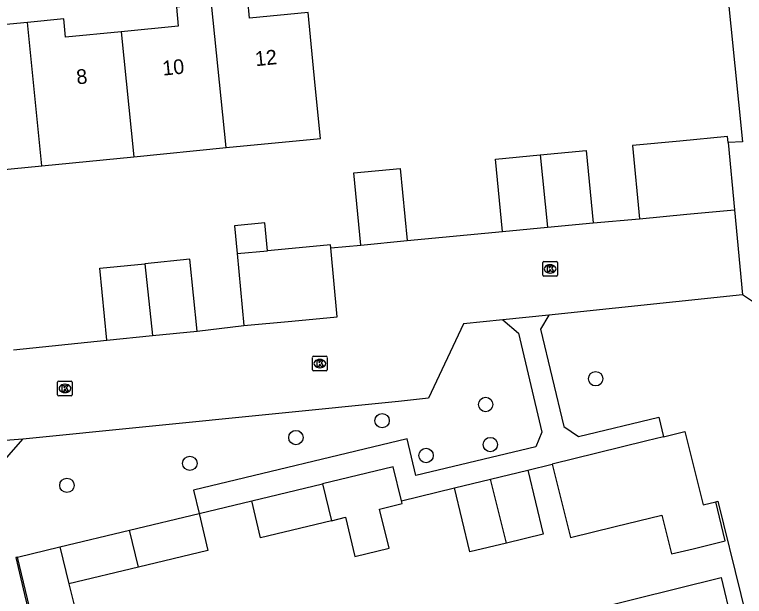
# Model space of a CAD drawing. Extents: x 158461 to 159795, y 387220 to 388672.
# Drawn here: x 159206.98 to 159256.6, y 387999.86 to 388039.41 of the extents above; entities that cross this region are included whole.
import ezdxf

# ---------------------------------------------------------------- set-up
doc = ezdxf.new("R2010")
doc.units = 0
for name, color, linetype in [('IMGEO_Boom', 7, 'Continuous'), ('IMGEO_Gemengd_bos', 7, 'Continuous'), ('IMGEO_Groenvoorziening', 7, 'Continuous'), ('IMGEO_Kolk', 7, 'Continuous'), ('IMGEO_Pand', 7, 'Continuous'), ('IMGEO_Pand_nummerreeks', 7, 'Continuous'), ('IMGEO_Rijbaan_lokaal_open', 7, 'Continuous'), ('IMGEO_Voetpad_halfverhard', 7, 'Continuous'), ('IMGEO_Voetpad_open', 7, 'Continuous')]:
    doc.layers.add(name, color=color, linetype=linetype)

msp = doc.modelspace()

# ---------------------------------------------------------------- linework, layer by layer
at = {"layer": 'IMGEO_Boom'}
for centre in [(159246.485, 388014.66), (159239.007, 388012.908), (159231.968, 388011.807), (159226.106, 388010.66), (159239.324, 388010.186), (159234.956, 388009.442), (159218.894, 388008.908), (159210.54, 388007.41)]:
    msp.add_circle(centre, 0.489, dxfattribs=at)
at = {"layer": 'IMGEO_Gemengd_bos'}
msp.add_lwpolyline([(159254.648, 388006.293), (159254.798, 388006.329), (159256.359, 388000), (159259.266, 387988.202)], dxfattribs=at)
at = {"layer": 'IMGEO_Groenvoorziening'}
msp.add_lwpolyline([(159207.179, 388002.527), (159207.055, 388002.497), (159207.654, 388000), (159213.172, 387976.995)], dxfattribs=at)
at = {"layer": 'IMGEO_Kolk'}
for p, q in [((159242.89, 388021.7), (159242.89, 388022.552)), ((159242.965, 388022.626), (159243.817, 388022.626)), ((159243.378, 388022.406), (159243.403, 388022.406)), ((159243.891, 388022.552), (159243.891, 388021.7)), ((159243.401, 388021.846), (159243.376, 388021.846)), ((159243.817, 388021.626), (159242.965, 388021.626)), ((159227.234, 388015.262), (159227.234, 388016.114)), ((159227.309, 388016.188), (159228.161, 388016.188)), ((159227.722, 388015.968), (159227.747, 388015.968)), ((159228.235, 388016.114), (159228.235, 388015.262)), ((159227.745, 388015.408), (159227.72, 388015.408)), ((159228.161, 388015.188), (159227.309, 388015.188)), ((159209.903, 388013.574), (159209.903, 388014.426)), ((159209.978, 388014.5), (159210.83, 388014.5)), ((159210.904, 388014.426), (159210.904, 388013.574)), ((159210.391, 388014.28), (159210.416, 388014.28)), ((159210.83, 388013.5), (159209.978, 388013.5)), ((159210.414, 388013.72), (159210.389, 388013.72))]:
    msp.add_line(p, q, dxfattribs=at)
for points in [[(159242.89, 388021.7), (159242.89, 388022.552)], [(159242.965, 388022.626), (159243.817, 388022.626)], [(159243.211, 388022.326), (159243.334, 388022.326), (159243.334, 388022.175), (159243.464, 388022.326), (159243.628, 388022.326), (159243.482, 388022.175), (159243.635, 388021.926), (159243.483, 388021.926), (159243.398, 388022.09), (159243.334, 388022.023), (159243.334, 388021.926), (159243.211, 388021.926), (159243.211, 388022.326)], [(159243.891, 388022.552), (159243.891, 388021.7)], [(159243.817, 388021.626), (159242.965, 388021.626)], [(159227.234, 388015.262), (159227.234, 388016.114)], [(159227.309, 388016.188), (159228.161, 388016.188)], [(159227.555, 388015.888), (159227.678, 388015.888), (159227.678, 388015.737), (159227.808, 388015.888), (159227.972, 388015.888), (159227.826, 388015.737), (159227.979, 388015.488), (159227.827, 388015.488), (159227.742, 388015.652), (159227.678, 388015.585), (159227.678, 388015.488), (159227.555, 388015.488), (159227.555, 388015.888)], [(159228.235, 388016.114), (159228.235, 388015.262)], [(159228.161, 388015.188), (159227.309, 388015.188)], [(159209.903, 388013.574), (159209.903, 388014.426)], [(159209.978, 388014.5), (159210.83, 388014.5)], [(159210.904, 388014.426), (159210.904, 388013.574)], [(159210.224, 388014.2), (159210.347, 388014.2), (159210.347, 388014.049), (159210.477, 388014.2), (159210.641, 388014.2), (159210.495, 388014.049), (159210.648, 388013.8), (159210.496, 388013.8), (159210.411, 388013.964), (159210.347, 388013.897), (159210.347, 388013.8), (159210.224, 388013.8), (159210.224, 388014.2)], [(159210.83, 388013.5), (159209.978, 388013.5)]]:
    msp.add_lwpolyline(points, dxfattribs=at)
for centre, start, end in [((159242.967, 388022.55), 91.552, 178.448), ((159242.967, 388022.55), 91.552, 178.448), ((159243.815, 388022.55), 1.552, 88.448), ((159243.815, 388022.55), 1.552, 88.448), ((159242.967, 388021.702), 181.552, 268.448), ((159242.967, 388021.702), 181.552, 268.448), ((159243.815, 388021.702), 271.552, 358.448), ((159243.815, 388021.702), 271.552, 358.448), ((159227.311, 388016.112), 91.552, 178.448), ((159227.311, 388016.112), 91.552, 178.448), ((159228.159, 388016.112), 1.552, 88.448), ((159228.159, 388016.112), 1.552, 88.448), ((159227.311, 388015.264), 181.552, 268.448), ((159227.311, 388015.264), 181.552, 268.448), ((159228.159, 388015.264), 271.552, 358.448), ((159228.159, 388015.264), 271.552, 358.448), ((159209.98, 388014.424), 91.552, 178.448), ((159209.98, 388014.424), 91.552, 178.448), ((159210.828, 388014.424), 1.552, 88.448), ((159210.828, 388014.424), 1.552, 88.448), ((159209.98, 388013.576), 181.552, 268.448), ((159209.98, 388013.576), 181.552, 268.448), ((159210.828, 388013.576), 271.552, 358.448), ((159210.828, 388013.576), 271.552, 358.448)]:
    msp.add_arc(centre, 0.0765, start, end, dxfattribs=at)
for centre, major_axis, ratio, start_param, end_param in [((159243.377, 388022.126), (-0.387, 0.002), 0.722429, 4.712389, 7.853982), ((159243.402, 388022.126), (-0.39, 0.002), 0.717154, 1.570796, 4.712389), ((159227.721, 388015.688), (-0.387, 0.002), 0.722429, 4.712389, 7.853982), ((159227.746, 388015.688), (-0.39, 0.002), 0.717154, 1.570796, 4.712389), ((159210.39, 388014), (-0.387, 0.002), 0.722429, 4.712389, 7.853982), ((159210.415, 388014), (-0.39, 0.002), 0.717154, 1.570796, 4.712389)]:
    msp.add_ellipse(centre, major_axis=major_axis, ratio=ratio, start_param=start_param, end_param=end_param, dxfattribs=at)
at = {"layer": 'IMGEO_Pand'}
for points in [[(159220.366, 388040.151), (159217.979, 388039.917), (159218.106, 388038.626), (159214.225, 388038.246)], [(159221.366, 388030.37), (159227.775, 388030.999), (159227.423, 388034.584), (159226.935, 388039.56), (159222.957, 388039.169), (159222.836, 388040.394), (159220.366, 388040.151)], [(159221.366, 388030.37), (159220.366, 388040.151)], [(159207.856, 388038.885), (159205.423, 388038.646), (159205.551, 388037.343), (159201.706, 388036.966)], [(159214.225, 388038.246), (159210.446, 388037.875), (159210.323, 388039.127), (159207.856, 388038.885)], [(159208.837, 388029.14), (159207.856, 388038.885)], [(159214.225, 388038.246), (159215.097, 388029.755)], [(159255.493, 388030.708), (159255.454, 388031.12), (159252.209, 388030.811), (159248.996, 388030.505), (159249.457, 388025.536)], [(159255.493, 388030.708), (159255.927, 388026.152)], [(159215.097, 388029.755), (159221.366, 388030.37)], [(159208.837, 388029.14), (159215.097, 388029.755)], [(159240.157, 388024.668), (159239.683, 388029.591), (159242.719, 388029.884)], [(159242.719, 388029.884), (159245.836, 388030.184), (159246.31, 388025.261)], [(159242.719, 388029.884), (159243.212, 388024.962)], [(159202.547, 388028.523), (159208.837, 388029.14)], [(159230.531, 388023.747), (159230.047, 388028.647), (159233.197, 388028.959), (159233.681, 388024.058)], [(159249.457, 388025.536), (159252.681, 388025.843), (159255.927, 388026.152)], [(159224.167, 388023.354), (159223.99, 388025.249), (159221.927, 388025.057), (159222.103, 388023.162)], [(159243.212, 388024.962), (159246.31, 388025.261)], [(159240.157, 388024.668), (159243.212, 388024.962)], [(159230.531, 388023.747), (159233.681, 388024.058)], [(159222.103, 388023.162), (159224.167, 388023.354)], [(159222.556, 388018.28), (159225.827, 388018.584), (159228.918, 388018.871), (159228.481, 388023.561)], [(159228.481, 388023.561), (159228.463, 388023.753), (159225.372, 388023.466), (159224.167, 388023.354)], [(159219.387, 388017.89), (159218.901, 388022.78), (159215.845, 388022.476)], [(159222.103, 388023.162), (159222.556, 388018.28)], [(159213.251, 388017.28), (159212.765, 388022.17), (159215.845, 388022.476)], [(159215.845, 388022.476), (159216.347, 388017.588)], [(159216.347, 388017.588), (159219.387, 388017.89)], [(159213.251, 388017.28), (159216.347, 388017.588)], [(159251.103, 388010.719), (159252.558, 388011.078), (159253.791, 388006.081), (159254.648, 388006.293)], [(159251.103, 388010.719), (159249.972, 388010.44), (159246.568, 388009.601), (159243.538, 388008.854)], [(159233.28, 388006.363), (159232.722, 388008.678), (159227.912, 388007.52)], [(159239.342, 388007.839), (159241.866, 388008.447)], [(159241.866, 388008.447), (159242.916, 388004.084), (159240.416, 388003.482)], [(159243.538, 388008.854), (159244.77, 388003.855), (159247.802, 388004.603), (159250.981, 388005.388), (159251.633, 388002.745), (159253.114, 388003.105), (159255.295, 388003.636), (159254.648, 388006.293)], [(159223.105, 388006.362), (159227.912, 388007.52)], [(159227.912, 388007.52), (159228.518, 388005.01)], [(159236.882, 388007.247), (159239.342, 388007.839)], [(159240.416, 388003.482), (159239.342, 388007.839)], [(159240.416, 388003.482), (159237.932, 388002.884), (159236.882, 388007.247)], [(159228.518, 388005.01), (159223.71, 388003.852), (159223.105, 388006.362)], [(159228.518, 388005.01), (159229.472, 388005.24), (159230.113, 388002.575), (159232.436, 388003.135), (159231.794, 388005.799), (159233.327, 388006.168), (159233.28, 388006.363)], [(159214.792, 388004.36), (159219.521, 388005.499)], [(159219.521, 388005.499), (159220.126, 388002.989), (159215.398, 388001.85)], [(159210.066, 388003.222), (159214.792, 388004.36)], [(159215.398, 388001.85), (159214.792, 388004.36)], [(159207.179, 388002.527), (159210.066, 388003.222)], [(159210.066, 388003.222), (159210.671, 388000.712)], [(159210.671, 388000.712), (159211.02, 387999.263), (159208.133, 387998.568), (159207.179, 388002.527)], [(159215.398, 388001.85), (159210.671, 388000.712)], [(159246.851, 387996.023), (159246.157, 387998.955), (159255.009, 388001.137), (159255.73, 387998.211), (159256.879, 387993.55), (159252.48, 387992.464), (159253.533, 387988.194), (159249.054, 387987.09)]]:
    msp.add_lwpolyline(points, dxfattribs=at)
at = {"layer": 'IMGEO_Rijbaan_lokaal_open'}
for points in [[(159254.098, 388054.384), (159256.464, 388030.761), (159255.493, 388030.708)], [(159255.927, 388026.152), (159256.477, 388020.357)], [(159246.31, 388025.261), (159249.457, 388025.536)], [(159233.681, 388024.058), (159240.157, 388024.668)], [(159228.481, 388023.561), (159230.531, 388023.747)], [(159256.477, 388020.357), (159243.3, 388018.991)], [(159272.934, 388000.82), (159272.198, 388003.733), (159270.969, 388004.165), (159266.68, 388003.182), (159264.802, 388010.738), (159260.809, 388014.23), (159259.05, 388014.162), (159258.577, 388018.949), (159256.477, 388020.357)], [(159243.3, 388018.991), (159240.166, 388018.666)], [(159240.166, 388018.666), (159237.499, 388018.389), (159235.124, 388013.327), (159233.09, 388013.122), (159207.538, 388010.547)], [(159219.387, 388017.89), (159222.556, 388018.28)], [(159206.905, 388016.626), (159213.251, 388017.28)], [(159207.538, 388010.547), (159204.87, 388010.351)]]:
    msp.add_lwpolyline(points, dxfattribs=at)
at = {"layer": 'IMGEO_Voetpad_halfverhard'}
msp.add_lwpolyline([(159198.46, 388000), (159198.831, 388000.6), (159207.538, 388010.547)], dxfattribs=at)
at = {"layer": 'IMGEO_Voetpad_open'}
for points in [[(159243.3, 388018.991), (159242.747, 388018.022), (159244.319, 388011.405), (159245.324, 388010.739), (159250.775, 388012.051), (159251.103, 388010.719)], [(159240.166, 388018.666), (159241.235, 388017.754), (159242.832, 388011.035), (159242.413, 388010.038), (159234.255, 388008.073), (159233.662, 388010.567), (159219.151, 388007.073), (159219.521, 388005.499)], [(159241.866, 388008.447), (159243.538, 388008.854)], [(159233.28, 388006.363), (159236.882, 388007.247)], [(159219.521, 388005.499), (159223.105, 388006.362)]]:
    msp.add_lwpolyline(points, dxfattribs=at)

# ---------------------------------------------------------------- texts
at = {"layer": 'IMGEO_Pand_nummerreeks'}
for s, p in [('12', (159223.379, 388035.901)), ('10', (159217.077, 388035.261)), ('8', (159211.228, 388034.666))]:
    msp.add_text(s, height=1, rotation=5.8058, dxfattribs=at).set_placement(p)

doc.saveas('drawing.dxf')
